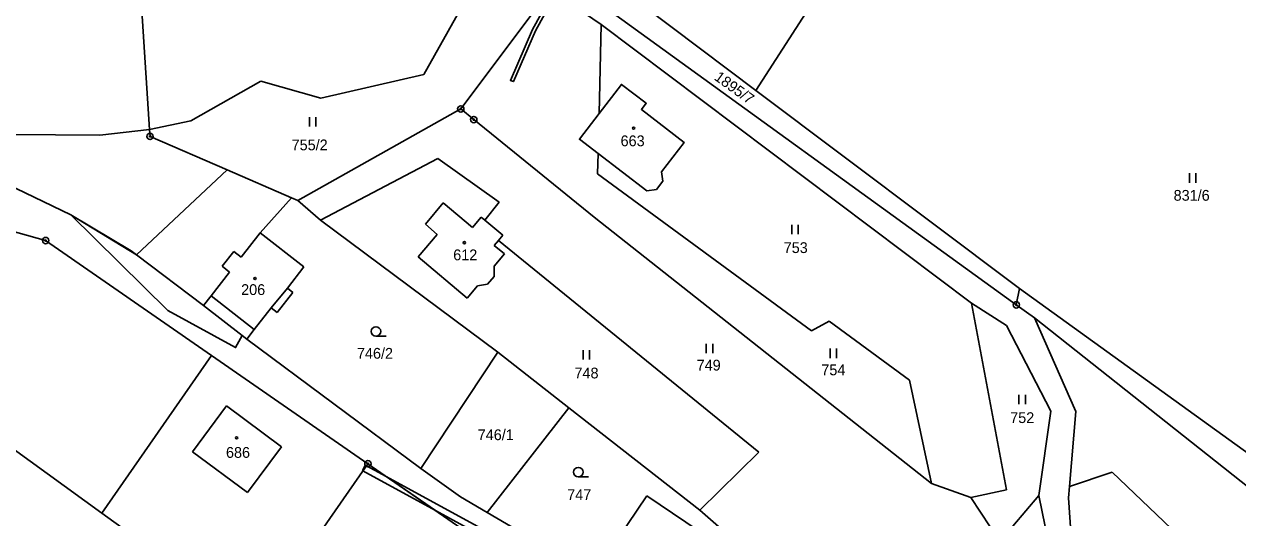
# Model space of a CAD drawing. Extents: x -445050 to -440454, y -1134563 to -1129741.
# Drawn here: x -441709.8 to -441518.4, y -1131696 to -1131618.1 of the extents above; entities that cross this region are included whole.
import ezdxf

# ---------------------------------------------------------------- set-up
doc = ezdxf.new("R2010")
doc.units = 0
for name, color, linetype in [('Vrstva 1', 7, 'Continuous'), ('Vrstva 18', 7, 'Continuous'), ('Vrstva 19', 7, 'Continuous'), ('Vrstva 24', 7, 'Continuous'), ('Vrstva 25', 7, 'Continuous'), ('Vrstva 3', 7, 'Continuous'), ('Vrstva 30', 7, 'Continuous'), ('Vrstva 37', 7, 'Continuous'), ('Vrstva 4', 7, 'Continuous')]:
    doc.layers.add(name, color=color, linetype=linetype)

msp = doc.modelspace()

# ---------------------------------------------------------------- linework, layer by layer
at = {"layer": 'Vrstva 1'}
for p, q in [((-441640.84, -1131599.05), (-441553.35, -1131662.41)), ((-441553.35, -1131662.41), (-441552.86, -1131659.85)), ((-441553.35, -1131662.41), (-441550.51, -1131664.47)), ((-441683.24, -1131685.58), (-441677.91, -1131678.34)), ((-441677.91, -1131678.34), (-441669.22, -1131684.78)), ((-441669.22, -1131684.78), (-441674.56, -1131692)), ((-441674.56, -1131692), (-441683.24, -1131685.58)), ((-441603.25, -1131694.8), (-441595.92, -1131701.18))]:
    msp.add_line(p, q, dxfattribs=at)
for points in [[(-441692.36, -1131598.89), (-441690.02, -1131634.75)], [(-441579.15, -1131604.81), (-441594.44, -1131628.58)], [(-441646.78, -1131626.06), (-441635.74, -1131606.37)], [(-441626.86, -1131612.68), (-441640.95, -1131631.5)], [(-441626.86, -1131612.68), (-441618.82, -1131618.2)], [(-441594.44, -1131628.58), (-441612.09, -1131615.26)], [(-441619.15, -1131632.23), (-441618.82, -1131618.2)], [(-441618.82, -1131618.2), (-441560.4, -1131662.13)], [(-441672.48, -1131627.09), (-441683.52, -1131633.37)], [(-441663, -1131629.79), (-441672.48, -1131627.09)], [(-441663, -1131629.79), (-441646.78, -1131626.06)], [(-441619.15, -1131632.23), (-441615.62, -1131627.62), (-441611.71, -1131630.59), (-441612.47, -1131631.58), (-441605.73, -1131636.78), (-441609.29, -1131641.41), (-441609.08, -1131642.89), (-441610.1, -1131644.22), (-441611.61, -1131644.41), (-441619.3, -1131638.52)], [(-441594.44, -1131628.58), (-441552.86, -1131659.85)], [(-441640.95, -1131631.5), (-441666.66, -1131645.96)], [(-441640.95, -1131631.5), (-441638.9, -1131633.18)], [(-441683.52, -1131633.37), (-441690.02, -1131634.75)], [(-441638.9, -1131633.18), (-441619.93, -1131648.58)], [(-441619.3, -1131638.52), (-441622.25, -1131636.27), (-441619.15, -1131632.23)], [(-441697.85, -1131635.63), (-441718.84, -1131635.49)], [(-441697.85, -1131635.63), (-441690.02, -1131634.75)], [(-441690.02, -1131634.75), (-441689.94, -1131635.82)], [(-441677.78, -1131641.12), (-441689.94, -1131635.82)], [(-441663.04, -1131649.05), (-441644.59, -1131639.33)], [(-441644.59, -1131639.33), (-441634.91, -1131646.22)], [(-441619.3, -1131638.52), (-441619.38, -1131641.76)], [(-441677.78, -1131641.12), (-441692.06, -1131654.52)], [(-441667.64, -1131645.53), (-441677.78, -1131641.12)], [(-441714.03, -1131642.62), (-441702.42, -1131648.21)], [(-441585.65, -1131666.5), (-441619.38, -1131641.76)], [(-441726.69, -1131646.55), (-441706.41, -1131652.26)], [(-441672.57, -1131651.06), (-441667.64, -1131645.53)], [(-441666.66, -1131645.96), (-441667.64, -1131645.53)], [(-441666.66, -1131645.96), (-441663.04, -1131649.05)], [(-441646.52, -1131649.7), (-441643.72, -1131646.33)], [(-441643.72, -1131646.33), (-441639.09, -1131650.2)], [(-441634.91, -1131646.22), (-441637.16, -1131649.06)], [(-441702.42, -1131648.21), (-441692.94, -1131653.86)], [(-441639.09, -1131650.2), (-441637.74, -1131648.58)], [(-441637.74, -1131648.58), (-441637.16, -1131649.06)], [(-441566.74, -1131690.59), (-441619.93, -1131648.58)], [(-441663.04, -1131649.05), (-441635.1, -1131669.89)], [(-441644.65, -1131651.28), (-441646.52, -1131649.7)], [(-441637.16, -1131649.06), (-441634.32, -1131651.43)], [(-441706.41, -1131652.26), (-441680.25, -1131670.38)], [(-441672.57, -1131651.06), (-441665.69, -1131656.43)], [(-441647.67, -1131654.82), (-441644.65, -1131651.28)], [(-441635, -1131652.24), (-441635.66, -1131653.04)], [(-441634.32, -1131651.43), (-441635, -1131652.24)], [(-441635, -1131652.24), (-441593.94, -1131685.66)], [(-441692.94, -1131653.86), (-441692.06, -1131654.52)], [(-441692.06, -1131654.52), (-441681.49, -1131662.49)], [(-441634.07, -1131654.38), (-441635.7, -1131656.31)], [(-441635.66, -1131653.04), (-441634.07, -1131654.38)], [(-441665.69, -1131656.43), (-441668.28, -1131659.76)], [(-441639.93, -1131661.36), (-441647.67, -1131654.82)], [(-441635.7, -1131656.31), (-441635.67, -1131657.92)], [(-441635.67, -1131657.92), (-441636.72, -1131659.16)], [(-441668.28, -1131659.76), (-441667.42, -1131660.43)], [(-441638.31, -1131659.42), (-441639.93, -1131661.36)], [(-441636.72, -1131659.16), (-441638.31, -1131659.42)], [(-441552.86, -1131659.85), (-441513.44, -1131688.25)], [(-441667.42, -1131660.43), (-441669.9, -1131663.59)], [(-441560.4, -1131662.13), (-441554.91, -1131665.67)], [(-441560.4, -1131662.13), (-441554.91, -1131691.57)], [(-441681.49, -1131662.49), (-441675.42, -1131667.23)], [(-441670.83, -1131662.86), (-441673.52, -1131666.3)], [(-441669.9, -1131663.59), (-441670.83, -1131662.86)], [(-441582.86, -1131664.99), (-441585.65, -1131666.5)], [(-441570.17, -1131674.26), (-441582.86, -1131664.99)], [(-441554.91, -1131665.67), (-441547.91, -1131679.16)], [(-441543.96, -1131679.21), (-441550.51, -1131664.47)], [(-441550.51, -1131664.47), (-441515.38, -1131692.25)], [(-441675.42, -1131667.23), (-441674.69, -1131667.8)], [(-441673.52, -1131666.3), (-441674.69, -1131667.8)], [(-441674.69, -1131667.8), (-441647.27, -1131688.2)], [(-441635.1, -1131669.89), (-441647.27, -1131688.2)], [(-441635.1, -1131669.89), (-441623.89, -1131678.66)], [(-441680.25, -1131670.38), (-441697.52, -1131695.25)], [(-441680.25, -1131670.38), (-441655.59, -1131687.47)], [(-441697.52, -1131695.25), (-441726.16, -1131674.56)], [(-441566.74, -1131690.59), (-441570.17, -1131674.26)], [(-441623.89, -1131678.66), (-441636.77, -1131695.16)], [(-441623.89, -1131678.66), (-441603.25, -1131694.8)], [(-441547.91, -1131679.16), (-441549.79, -1131692.49)], [(-441544.97, -1131691.07), (-441543.96, -1131679.21)], [(-441593.94, -1131685.66), (-441603.25, -1131694.8)], [(-441655.59, -1131687.47), (-441673.21, -1131712.84)], [(-441655.59, -1131687.47), (-441632.57, -1131703.44)], [(-441647.27, -1131688.2), (-441640.97, -1131692.7)], [(-441544.97, -1131691.07), (-441538.24, -1131688.81)], [(-441538.24, -1131688.81), (-441500.89, -1131724.49)], [(-441560.5, -1131692.81), (-441566.74, -1131690.59)], [(-441640.97, -1131692.7), (-441636.77, -1131695.16)], [(-441617.73, -1131701.58), (-441611.6, -1131692.51)], [(-441611.6, -1131692.51), (-441601.41, -1131699.4)], [(-441554.91, -1131691.57), (-441560.5, -1131692.81)], [(-441560.5, -1131692.81), (-441555.97, -1131699.72)], [(-441549.79, -1131692.49), (-441555.97, -1131699.72)], [(-441549.79, -1131692.49), (-441546.46, -1131708.94)], [(-441545.12, -1131692.85), (-441544.97, -1131691.07)], [(-441544.25, -1131705.87), (-441545.12, -1131692.85)], [(-441673.21, -1131712.84), (-441697.52, -1131695.25)], [(-441636.77, -1131695.16), (-441608.46, -1131711.78)]]:
    msp.add_lwpolyline(points, dxfattribs=at)
at = {"layer": 'Vrstva 24'}
for centre, radius in [((-441640.95, -1131631.5), 0.5), ((-441640.95, -1131631.5), 0.1), ((-441638.9, -1131633.18), 0.5), ((-441638.9, -1131633.18), 0.1), ((-441689.94, -1131635.82), 0.5), ((-441689.94, -1131635.82), 0.1), ((-441706.41, -1131652.26), 0.5), ((-441706.41, -1131652.26), 0.1), ((-441553.35, -1131662.41), 0.5), ((-441553.35, -1131662.41), 0.1), ((-441655.59, -1131687.47), 0.5), ((-441655.59, -1131687.47), 0.1)]:
    msp.add_circle(centre, radius, dxfattribs=at)
at = {"layer": 'Vrstva 25'}
for p, q in [((-441664.81, -1131634.29), (-441664.81, -1131632.79)), ((-441663.81, -1131634.29), (-441663.81, -1131632.79)), ((-441526.05, -1131643.14), (-441526.05, -1131641.64)), ((-441525.05, -1131643.14), (-441525.05, -1131641.64)), ((-441588.76, -1131651.27), (-441588.76, -1131649.77)), ((-441587.76, -1131651.27), (-441587.76, -1131649.77)), ((-441654.32, -1131667.35), (-441652.72, -1131667.35)), ((-441621.63, -1131671.05), (-441621.63, -1131669.55)), ((-441620.63, -1131671.05), (-441620.63, -1131669.55)), ((-441602.23, -1131670.05), (-441602.23, -1131668.55)), ((-441601.23, -1131670.05), (-441601.23, -1131668.55)), ((-441582.71, -1131670.8), (-441582.71, -1131669.3)), ((-441581.71, -1131670.8), (-441581.71, -1131669.3)), ((-441552.93, -1131678.09), (-441552.93, -1131676.59)), ((-441551.93, -1131678.09), (-441551.93, -1131676.59)), ((-441622.41, -1131689.54), (-441620.81, -1131689.54))]:
    msp.add_line(p, q, dxfattribs=at)
for centre, radius in [((-441613.69, -1131634.53), 0.175), ((-441640.38, -1131652.6), 0.175), ((-441673.39, -1131658.24), 0.175), ((-441654.32, -1131666.6), 0.75), ((-441676.3, -1131683.39), 0.175), ((-441622.41, -1131688.79), 0.75)]:
    msp.add_circle(centre, radius, dxfattribs=at)
at = {"layer": 'Vrstva 3'}
for points in [[(-441619.15, -1131632.23), (-441615.62, -1131627.62), (-441611.71, -1131630.59), (-441612.47, -1131631.58), (-441605.73, -1131636.78), (-441609.29, -1131641.41), (-441609.08, -1131642.89), (-441610.1, -1131644.22), (-441611.61, -1131644.41), (-441619.3, -1131638.52)], [(-441619.3, -1131638.52), (-441622.25, -1131636.27), (-441619.15, -1131632.23)], [(-441646.52, -1131649.7), (-441643.72, -1131646.33)], [(-441643.72, -1131646.33), (-441639.09, -1131650.2)], [(-441639.09, -1131650.2), (-441637.74, -1131648.58)], [(-441637.74, -1131648.58), (-441637.16, -1131649.06)], [(-441644.65, -1131651.28), (-441646.52, -1131649.7)], [(-441637.16, -1131649.06), (-441634.32, -1131651.43)], [(-441675.56, -1131654.89), (-441672.57, -1131651.06)], [(-441672.57, -1131651.06), (-441665.69, -1131656.43)], [(-441647.67, -1131654.82), (-441644.65, -1131651.28)], [(-441635, -1131652.24), (-441635.66, -1131653.04)], [(-441634.32, -1131651.43), (-441635, -1131652.24)], [(-441678.56, -1131656.32), (-441676.73, -1131653.98)], [(-441676.73, -1131653.98), (-441675.56, -1131654.89)], [(-441634.07, -1131654.38), (-441635.7, -1131656.31)], [(-441635.66, -1131653.04), (-441634.07, -1131654.38)], [(-441677.39, -1131657.24), (-441678.56, -1131656.32)], [(-441665.69, -1131656.43), (-441668.28, -1131659.76)], [(-441639.93, -1131661.36), (-441647.67, -1131654.82)], [(-441635.7, -1131656.31), (-441635.67, -1131657.92)], [(-441680.32, -1131660.99), (-441677.39, -1131657.24)], [(-441635.67, -1131657.92), (-441636.72, -1131659.16)], [(-441668.28, -1131659.76), (-441670.83, -1131662.86)], [(-441638.31, -1131659.42), (-441639.93, -1131661.36)], [(-441636.72, -1131659.16), (-441638.31, -1131659.42)], [(-441673.52, -1131666.3), (-441680.32, -1131660.99)], [(-441670.83, -1131662.86), (-441673.52, -1131666.3)], [(-441683.24, -1131685.58), (-441677.91, -1131678.34)], [(-441677.91, -1131678.34), (-441669.22, -1131684.78)], [(-441669.22, -1131684.78), (-441674.56, -1131692)], [(-441674.56, -1131692), (-441683.24, -1131685.58)], [(-441617.73, -1131701.58), (-441611.6, -1131692.51)], [(-441611.6, -1131692.51), (-441601.41, -1131699.4)]]:
    msp.add_lwpolyline(points, dxfattribs=at)
at = {"layer": 'Vrstva 30'}
for points in [[(-441626.65, -1131613.48), (-441626.22, -1131613.75), (-441629.18, -1131619.18), (-441632.65, -1131627.18), (-441633.11, -1131626.99), (-441629.63, -1131618.96), (-441626.65, -1131613.48)], [(-441702.42, -1131648.21), (-441692.06, -1131654.52), (-441681.49, -1131662.49), (-441675.42, -1131667.23), (-441676.46, -1131669.14), (-441687.12, -1131663.29), (-441702.42, -1131648.21)], [(-441656.46, -1131688.56), (-441656, -1131687.67), (-441655.8, -1131687.78), (-441656.38, -1131688.6), (-441656.46, -1131688.56)], [(-441644.95, -1131694.85), (-441656.38, -1131688.6), (-441655.8, -1131687.78), (-441652.7, -1131689.48), (-441644.95, -1131694.85)], [(-441624.48, -1131704.91), (-441624.96, -1131705.78), (-441644.95, -1131694.85), (-441652.7, -1131689.48), (-441624.48, -1131704.91)]]:
    msp.add_lwpolyline(points, dxfattribs=at)
at = {"layer": 'Vrstva 37'}
for centre in [(-441613.69, -1131634.53), (-441640.38, -1131652.6), (-441673.39, -1131658.24), (-441676.3, -1131683.39)]:
    msp.add_circle(centre, 0.175, dxfattribs=at)
at = {"layer": 'Vrstva 4'}
for points in [[(-441675.56, -1131654.89), (-441672.57, -1131651.06)], [(-441678.56, -1131656.32), (-441676.73, -1131653.98)], [(-441676.73, -1131653.98), (-441675.56, -1131654.89)], [(-441677.39, -1131657.24), (-441678.56, -1131656.32)], [(-441680.32, -1131660.99), (-441677.39, -1131657.24)], [(-441668.28, -1131659.76), (-441670.83, -1131662.86)], [(-441681.49, -1131662.49), (-441680.32, -1131660.99)], [(-441673.52, -1131666.3), (-441680.32, -1131660.99)]]:
    msp.add_lwpolyline(points, dxfattribs=at)

# ---------------------------------------------------------------- texts
at = {"layer": 'Vrstva 18'}
msp.add_text('1895/7', height=1.7, rotation=324.0857, dxfattribs=at).set_placement((-441601.11, -1131626.79))
for s, p in [('755/2', (-441667.62, -1131638.02)), ('831/6', (-441528.55, -1131645.98)), ('753', (-441590.03, -1131654.23)), ('746/2', (-441657.32, -1131670.9)), ('749', (-441603.76, -1131672.77)), ('754', (-441584.1, -1131673.51)), ('748', (-441623.02, -1131674.01)), ('752', (-441554.32, -1131681.05)), ('746/1', (-441638.28, -1131683.75)), ('747', (-441624.17, -1131693.2))]:
    msp.add_text(s, height=1.7, dxfattribs=at).set_placement(p)
at = {"layer": 'Vrstva 19'}
for s, p in [('663', (-441615.75, -1131637.38)), ('612', (-441642.14, -1131655.37)), ('206', (-441675.58, -1131660.85)), ('686', (-441677.97, -1131686.54))]:
    msp.add_text(s, height=1.7, dxfattribs=at).set_placement(p)

doc.saveas('drawing.dxf')
